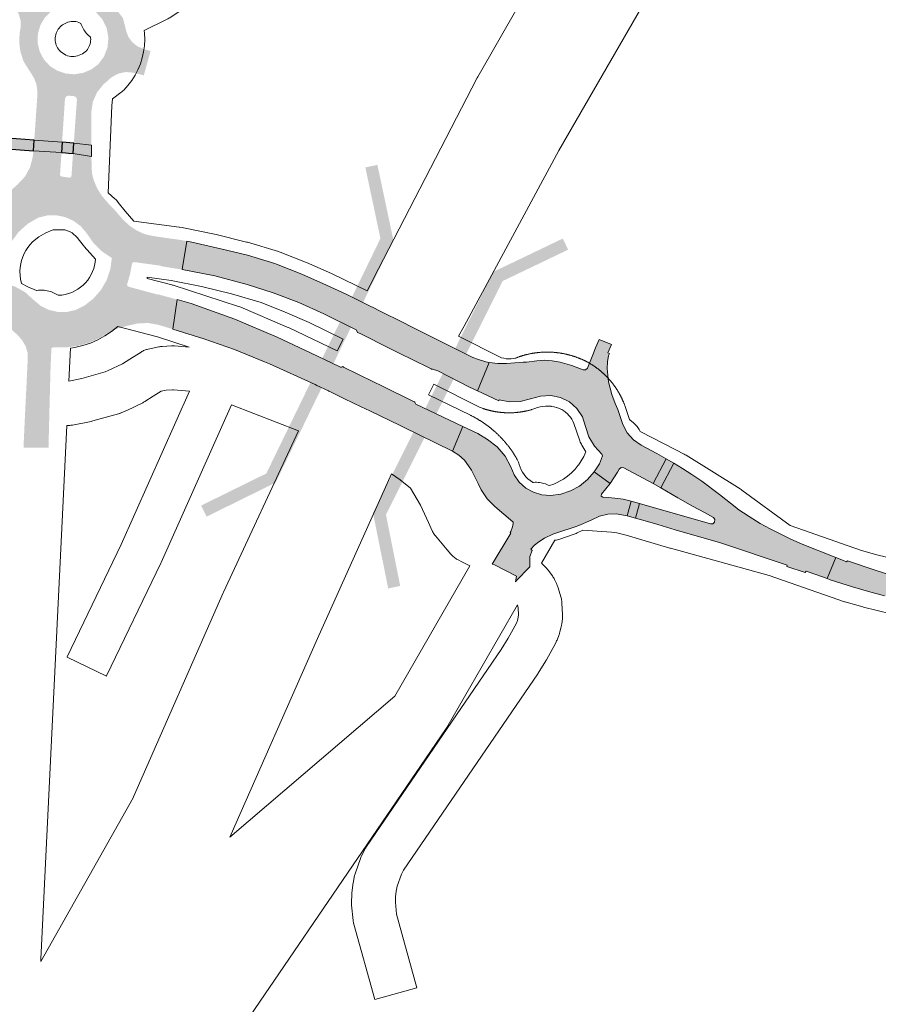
# Paper-space layout 'Layout1' of a CAD drawing. Header units: metres. Extents: x 123097 to 144122, y 392739 to 407589.
# Tile 448 of 510: x 138156 to 138410, y 398401 to 398693. Entities that reach past the tile are written whole.
import ezdxf

# ---------------------------------------------------------------- set-up
doc = ezdxf.new("R2010")
doc.units = ezdxf.units.M
doc.header["$MEASUREMENT"] = 0
for name, color, linetype, lineweight in [('gs-knt-autosnelweg', 7, 'Continuous', 0), ('gs-knt-hoofdweg', 7, 'Continuous', 0), ('gs-knt-wegen algemeen', 7, 'Continuous', 0), ('gs-symb-viaduct', 7, 'Continuous', 0), ('ir-ARC-asfalt-hoofdwegen-te inspecteren', 5, 'Continuous', 0), ('ir-ARC-fietspaden naastliggend- te inspecteren', 1, 'Continuous', 0)]:
    doc.layers.add(name, color=color, linetype=linetype, lineweight=lineweight)

# ---------------------------------------------------------------- blocks, each defined once
blk = doc.blocks.new('gg0-viaduct_6')
at = {"layer": 'gs-symb-viaduct', "linetype": 'Continuous'}
blk.add_hatch(color=7, dxfattribs=at).paths.add_polyline_path([(-55.76, -16.89), (-58, -14), (-40, 0), (40, 0), (58, -14), (55.76, -16.89), (38.75, -3.66), (-38.75, -3.66)])

psp = doc.layouts.get("Layout1")

# ---------------------------------------------------------------- hatches: boundary and pattern name
at = {"layer": 'ir-ARC-asfalt-hoofdwegen-te inspecteren', "linetype": 'Continuous', "lineweight": 13}
h = psp.add_hatch(color=5, dxfattribs=at)
h.paths.add_polyline_path([(138176.976, 398655.851), (138171.766, 398656.466), (138171.864, 398658.379), (138172.656, 398669.366), (138172.424, 398670.086), (138171.751, 398670.432), (138170.165, 398670.571), (138169.431, 398670.33), (138169.118, 398669.623), (138168.384, 398658.68), (138168.299, 398656.761), (138159.99, 398657.378), (138160.144, 398659.284), (138160.972, 398671.31), (138160.949, 398671.911), (138160.677, 398673.821), (138160.027, 398675.638), (138159.026, 398677.288), (138157.202, 398680.134), (138156.712, 398681.075), (138155.889, 398683.674), (138155.538, 398686.378), (138155.67, 398689.102), (138155.969, 398690.853), (138155.961, 398692.839), (138155.419, 398694.749), (138154.383, 398696.443), (138150.514, 398701.365), (138148.517, 398703.793), (138152.452, 398707.561), (138158.528, 398699.794), (138159.193, 398699.414), (138159.925, 398699.638), (138160.945, 398700.588), (138161.262, 398701.285), (138160.999, 398702.004), (138154.193, 398709.184), (138157.785, 398712.726), (138161.996, 398708.318), (138162.415, 398707.875), (138163.499, 398706.827), (138164.629, 398705.826), (138164.881, 398705.639), (138167.019, 398704.408), (138169.287, 398703.649), (138171.659, 398703.35), (138172.67, 398703.355), (138175.135, 398702.943), (138177.504, 398702.145), (138178.867, 398701.608), (138183.382, 398697.392), (138186.297, 398693.634), (138187.186, 398690.191), (138187.234, 398689.794), (138187.955, 398687.944), (138189.144, 398686.355), (138190.715, 398685.141), (138192.553, 398684.391), (138194.497, 398683.82), (138192.491, 398676.6), (138189.397, 398677.404), (138187.088, 398677.589), (138184.827, 398677.088), (138182.813, 398675.945), (138182.076, 398675.262), (138180.506, 398673.898), (138178.616, 398671.535), (138177.394, 398668.767), (138176.921, 398665.778), (138176.931, 398660.527), (138176.956, 398658.161), (138176.946, 398657.774)])
h.paths.add_polyline_path([(138171.92, 398676.919), (138169.328, 398677.135), (138166.862, 398677.962), (138164.662, 398679.35), (138162.851, 398681.326), (138161.602, 398683.697), (138160.999, 398686.309), (138161.08, 398688.988), (138161.84, 398691.558), (138163.23, 398693.85), (138165.24, 398695.803), (138167.694, 398697.156), (138170.418, 398697.812), (138173.219, 398697.725), (138175.897, 398696.902), (138178.263, 398695.4), (138180.196, 398693.242), (138181.474, 398690.642), (138182.001, 398687.794), (138181.739, 398684.909), (138180.707, 398682.202), (138178.981, 398679.875), (138176.889, 398678.329), (138174.49, 398677.325)], flags=16)
h = psp.add_hatch(color=5, dxfattribs=at)
h.paths.add_polyline_path([(138156.813, 398566.138), (138157.055, 398571.389), (138157.1, 398572.372), (138157.247, 398575.568), (138157.675, 398584.112), (138158.066, 398592.344), (138158.015, 398594.322), (138157.469, 398596.224), (138156.464, 398597.928), (138155.232, 398599.372), (138153.839, 398600.662), (138153.518, 398601.019), (138151.072, 398603.125), (138149.495, 398604.283), (138147.793, 398605.248), (138146.171, 398605.847), (138144.452, 398606.027), (138140.058, 398605.872), (138135.69, 398605.37), (138128.362, 398604.235), (138127.245, 398612.676), (138136.882, 398614.082), (138144.362, 398615.156), (138144.719, 398615.35), (138144.791, 398615.75), (138144.704, 398619.941), (138145.371, 398624.079), (138146.769, 398628.031), (138147.496, 398629.686), (138147.394, 398630.218), (138146.877, 398630.379), (138143.133, 398629.585), (138140.147, 398629.231), (138132.434, 398628.106), (138131.848, 398632.37), (138136.652, 398632.74), (138138.968, 398633.167), (138141.181, 398633.973), (138142.119, 398634.413), (138143.213, 398634.963), (138145.447, 398636.269), (138147.535, 398637.798), (138149.088, 398639.112), (138150.8, 398640.498), (138150.983, 398640.6), (138155.151, 398644.318), (138157.289, 398646.604), (138158.787, 398649.352), (138159.551, 398652.387), (138159.747, 398654.159), (138168.087, 398653.76), (138167.649, 398647.172), (138167.765, 398646.785), (138168.115, 398646.582), (138170.47, 398646.248), (138170.87, 398646.365), (138171.044, 398646.743), (138171.5, 398653.374), (138176.952, 398652.489), (138177.028, 398648.792), (138177.185, 398647.229), (138177.56, 398645.703), (138178.596, 398643.225), (138179.998, 398640.934), (138181.732, 398638.883), (138183.084, 398637.415), (138183.706, 398636.811), (138186.267, 398633.882), (138188.155, 398632.083), (138190.309, 398630.613), (138192.673, 398629.511), (138193.921, 398629.203), (138195.179, 398628.952), (138198.369, 398628.463), (138203.266, 398627.776), (138205.249, 398627.417), (138203.918, 398618.961), (138201.918, 398619.284), (138197.553, 398619.982), (138197.531, 398620.121), (138189.63, 398621.199), (138189.245, 398621.081), (138189.004, 398620.758), (138188.406, 398617.596), (138187.542, 398614.534), (138187.611, 398614.134), (138187.938, 398613.894), (138196.603, 398611.558), (138196.639, 398611.644), (138200.476, 398610.614), (138202.414, 398610.051), (138201.086, 398601.307), (138199.14, 398601.875), (138196.69, 398602.609), (138193.816, 398603.099), (138190.901, 398603.029), (138188.054, 398602.401), (138186.373, 398601.981), (138184.71, 398601.507), (138182.494, 398600.603), (138179.487, 398598.702), (138176.235, 398597.26), (138172.807, 398596.307), (138169.277, 398595.864), (138165.606, 398595.881), (138165.238, 398595.731), (138165.078, 398595.366), (138164.848, 398590.107), (138164.688, 398584.225), (138164.394, 398572.752), (138164.355, 398571.213), (138164.233, 398566.151), (138156.908, 398566.138), (138156.814, 398566.138)])
h.paths.add_polyline_path([(138167.061, 398606.388), (138164.381, 398607.002), (138161.915, 398608.217), (138159.795, 398609.968), (138157.298, 398612.262), (138154.337, 398613.914), (138151.073, 398614.832), (138150.775, 398616.773), (138150.867, 398620.393), (138151.688, 398623.92), (138153.205, 398627.208), (138155.354, 398630.122), (138158.048, 398632.542), (138161.175, 398634.368), (138163.799, 398635.026), (138166.503, 398635.089), (138169.155, 398634.556), (138171.624, 398633.452), (138173.79, 398631.832), (138175.546, 398629.774), (138177.555, 398626.857), (138180.075, 398624.37), (138183.017, 398622.399), (138182.564, 398619.056), (138181.477, 398615.862), (138179.798, 398612.936), (138177.587, 398610.387), (138174.929, 398608.31), (138172.48, 398607.06), (138169.81, 398606.407)], flags=16)
for points in [[(138255.915, 398600.35), (138256.646, 398599.987), (138265.494, 398595.595), (138268.074, 398594.315), (138276.951, 398589.908), (138277.732, 398589.521), (138277.83, 398589.472), (138278.107, 398589.381), (138279.649, 398588.968), (138289.128, 398584.129), (138291.46, 398583.026), (138294.897, 398591.388), (138293.915, 398591.646), (138291.762, 398592.297), (138290.096, 398592.927), (138286.504, 398594.715), (138281.546, 398597.133), (138280.796, 398597.508), (138271.914, 398601.958), (138269.383, 398603.225), (138262.614, 398606.616), (138260.491, 398607.673), (138259.787, 398608.024), (138252.51, 398611.649), (138246.681, 398614.372), (138239.322, 398617.63), (138231.841, 398620.596), (138231.334, 398620.766), (138223.212, 398623.226), (138214.976, 398625.274), (138214.467, 398625.375), (138206.772, 398627.106), (138205.249, 398627.417), (138203.918, 398618.961), (138213.594, 398617.135), (138223.103, 398614.58), (138230.857, 398612.088), (138238.463, 398609.177), (138245.898, 398605.854), (138255.508, 398601.098), (138255.82, 398600.397)], [(138284.084, 398565.08), (138287.101, 398572.42), (138273.215, 398579.084), (138272.863, 398579.612), (138272.801, 398579.704), (138272.124, 398580.036), (138263.122, 398584.459), (138260.616, 398585.69), (138251.737, 398590.052), (138251.493, 398590.172), (138251.089, 398589.985), (138250.849, 398590.027), (138250.611, 398590.068), (138241.89, 398594.3), (138232.088, 398598.946), (138219.455, 398604.259), (138206.549, 398608.868), (138202.414, 398610.051), (138201.086, 398601.307), (138210.282, 398598.443), (138219.356, 398595.214), (138228.293, 398591.624), (138229.774, 398591.011), (138243.321, 398584.853), (138243.847, 398584.607), (138247.221, 398582.97), (138247.355, 398582.905), (138248.041, 398582.572), (138251.967, 398580.668), (138256.981, 398578.247), (138259.524, 398577.019), (138268.544, 398572.665), (138269.162, 398572.367), (138269.287, 398572.307)], [(138294.897, 398591.388), (138291.46, 398583.026), (138297.765, 398580.043), (138297.851, 398580.322), (138300.953, 398579.762), (138304.104, 398579.857), (138307.167, 398580.602), (138310.11, 398581.425), (138313.163, 398581.566), (138316.077, 398581.014), (138318.741, 398579.71), (138320.965, 398577.747), (138322.589, 398575.265), (138323.498, 398572.441), (138324.487, 398569.35), (138326.135, 398566.555), (138328.36, 398564.193), (138328.526, 398563.705), (138327.608, 398561.365), (138326.106, 398558.926), (138330.798, 398555.466), (138333.006, 398558.878), (138333.505, 398559.765), (138334.09, 398560.268), (138334.858, 398560.189), (138343.586, 398555.518), (138347.414, 398562.851), (138344.662, 398564.384), (138340.029, 398566.845), (138337.707, 398568.443), (138335.837, 398570.552), (138334.529, 398573.049), (138333.832, 398575.115), (138333.16, 398577.198), (138333.105, 398577.427), (138332.334, 398579.274), (138331.318, 398581.882), (138330.308, 398585.681), (138329.958, 398589.596), (138330.011, 398591.56), (138330.353, 398593.495), (138330.571, 398594.103), (138330.152, 398594.298), (138331.203, 398596.76), (138327.508, 398598.227), (138326.493, 398595.759), (138325.671, 398593.671), (138324.058, 398589.736), (138323.528, 398589.194), (138322.771, 398589.229), (138319.443, 398590.515), (138316.018, 398591.513), (138313.639, 398591.913), (138311.232, 398592.071), (138310.126, 398592.002), (138309.02, 398591.902), (138306.03, 398591.542), (138305.027, 398591.456), (138300.025, 398591.154), (138297.453, 398591.089)], [(138330.798, 398555.466), (138326.106, 398558.926), (138324.09, 398556.646), (138321.703, 398554.757), (138319.02, 398553.319), (138316.126, 398552.377), (138313.111, 398551.96), (138310.517, 398552.142), (138308.026, 398552.889), (138305.76, 398554.166), (138303.831, 398555.91), (138302.332, 398558.035), (138301.337, 398560.438), (138299.623, 398563.6), (138297.287, 398566.336), (138294.432, 398568.525), (138291.521, 398570.299), (138287.101, 398572.42), (138284.084, 398565.08), (138285.936, 398563.893), (138287.592, 398562.445), (138288.798, 398560.726), (138289.631, 398559.491), (138290.376, 398558.121), (138291.662, 398555.471), (138292.522, 398553.617), (138294.346, 398550.957), (138296.608, 398548.659), (138301.912, 398544.12), (138302.008, 398543.998), (138302.053, 398543.895), (138302.05, 398543.593), (138301.824, 398542.623), (138301.336, 398541.227), (138301.167, 398540.932), (138301.38, 398540.782), (138295.783, 398531.526), (138295.824, 398531.519), (138296.494, 398531.4), (138303.036, 398528.038), (138302.689, 398526.313), (138302.884, 398526.646), (138306.969, 398530.799), (138307.001, 398533.84), (138307.686, 398535.658), (138307.294, 398536.004), (138308.391, 398537.183), (138309.647, 398538.191), (138311.303, 398539.293), (138313.807, 398540.477), (138316.433, 398541.356), (138319.218, 398542.243), (138320.413, 398542.688), (138321.529, 398543.07), (138325.179, 398544.63), (138327.643, 398545.814), (138330.133, 398546.406), (138332.692, 398546.484), (138335.213, 398546.044), (138335.796, 398545.896), (138336.989, 398550.304), (138334.62, 398550.831), (138332.212, 398551.132), (138330.209, 398551.328), (138328.594, 398551.448), (138328.124, 398551.777), (138328.191, 398552.347)], [(138361.428, 398545.384), (138361.853, 398544.787), (138361.79, 398544.057), (138361.269, 398543.542), (138360.539, 398543.486), (138339.5, 398549.586), (138338.304, 398545.26), (138341.871, 398544.241), (138344.962, 398543.316), (138350.118, 398541.754), (138363.564, 398537.876), (138383.305, 398531.31), (138383.171, 398530.886), (138388.601, 398529.091), (138388.954, 398529.52), (138392.056, 398528.373), (138395.176, 398527.275), (138397.686, 398533.574), (138387.715, 398537.548), (138384.427, 398539.034), (138378.208, 398542.032), (138375.307, 398543.597), (138371.99, 398545.698), (138368.669, 398547.904), (138368.339, 398548.173), (138363.191, 398552.271), (138358.012, 398556.175), (138355.012, 398558.124), (138352.301, 398559.903), (138349.663, 398561.543), (138345.816, 398554.213), (138350.916, 398551.217), (138355.26, 398548.73), (138358.792, 398546.853)], [(138399.967, 398532.665), (138397.686, 398533.574), (138395.176, 398527.275), (138396.084, 398526.965), (138396.386, 398526.864), (138396.766, 398526.736), (138396.993, 398526.66), (138397.903, 398526.358), (138402.627, 398524.866), (138407.383, 398523.483), (138412.171, 398522.211), (138416.635, 398520.975), (138423.807, 398519.577), (138431.083, 398518.894), (138432.865, 398518.792), (138434.651, 398518.8), (138440.055, 398519.125), (138445.452, 398519.548), (138450.346, 398519.984), (138455.234, 398520.488), (138455.26, 398520.491), (138455.286, 398520.495), (138460.029, 398520.973), (138464.792, 398521.172), (138468.4, 398521.139), (138472.006, 398521.028), (138472.677, 398527.561), (138468.574, 398527.658), (138464.47, 398527.597), (138457.082, 398526.823), (138449.682, 398526.176), (138444.069, 398525.661), (138438.432, 398525.635), (138430.004, 398525.773), (138428.182, 398525.77), (138426.362, 398525.868), (138424.489, 398526.082), (138420.249, 398526.788), (138417.891, 398527.302), (138413.748, 398528.449), (138409.646, 398529.734), (138401.199, 398532.575), (138400.938, 398532.278)]]:
    psp.add_hatch(color=5, dxfattribs=at).paths.add_polyline_path(points, flags=0)
at = {"layer": 'ir-ARC-fietspaden naastliggend- te inspecteren', "linetype": 'Continuous', "lineweight": 30, "extrusion": (0, 0, -1)}
psp.add_hatch(color=1, dxfattribs=at).paths.add_polyline_path([(-138143.86, 398658.606), (-138142.907, 398659.123), (-138142.428, 398660.096), (-138138.781, 398655.781), (-138142.888, 398655.451), (-138147.808, 398655.076), (-138159.747, 398654.159), (-138159.99, 398657.378)], flags=0)
at = {"layer": 'ir-ARC-fietspaden naastliggend- te inspecteren', "linetype": 'Continuous', "lineweight": 30}
psp.add_hatch(color=1, dxfattribs=at).paths.add_polyline_path([(138171.5, 398653.374), (138171.766, 398656.466), (138168.299, 398656.761), (138168.087, 398653.76), (138169.398, 398653.612), (138170.179, 398653.523)], flags=0)

# ---------------------------------------------------------------- linework, layer by layer
at = {"layer": 'gs-knt-autosnelweg', "color": 7, "linetype": 'Continuous', "flags": 128}
for points in [[(139831.76, 400248.572), (139227.329, 399662.186), (139220.805, 399655.381), (139220.565, 399655.139), (138764.94, 399214.499), (138628.95, 399078.21), (138607.268, 399055.308), (138554.114, 398994.093), (138553.941, 398993.899), (138519.613, 398956.599), (138479.801, 398906.496), (138428.964, 398836.577), (138389.923, 398778.175), (138346.395, 398707.772), (138315.622, 398654.281), (138287.511, 398602.219), (138285.867, 398599.176)], [(138450.027, 398928.344), (138235.725, 398722.484), (138235.428, 398722.211), (138212.872, 398702.407), (138212.632, 398702.204), (138212.385, 398702.009), (138212.132, 398701.824), (138206.822, 398698.065), (138206.554, 398697.883), (138200.193, 398693.716), (138199.886, 398693.524), (138199.572, 398693.344), (138199.251, 398693.177), (138192.585, 398689.88)], [(138258.758, 398612.647), (138260.473, 398616.055), (138260.519, 398616.145), (138291.402, 398675.822), (138291.579, 398676.147), (138321.511, 398728.595), (138321.645, 398728.822), (138357.244, 398787.159), (138357.415, 398787.428), (138387.394, 398832.862), (138387.534, 398833.069), (138420.615, 398880.296)], [(138249.859, 398594.826), (138251.593, 398598.318)], [(138169.619, 398572.676), (138161.971, 398414.396), (138161.946, 398414.031), (138161.912, 398413.715), (138189.313, 398462.287), (138189.433, 398462.573), (138216.032, 398523.076), (138216.111, 398523.251), (138238.391, 398571.126)], [(138265.977, 398558.326), (138244.043, 398509.497), (138217.969, 398450.533), (138266.918, 398492.389), (138289.136, 398531.03)], [(138303.28, 398519.477), (138282.367, 398483.106), (138282.189, 398482.809), (138282, 398482.52), (138203.658, 398367.661), (138193.886, 398349.473), (138169.806, 398298.585), (138169.698, 398298.364), (138169.583, 398298.146), (138125.291, 398216.425), (138028.838, 397972.777)]]:
    psp.add_lwpolyline(points, dxfattribs=at)
at = {"layer": 'gs-knt-hoofdweg', "color": 7, "linetype": 'Continuous', "flags": 128}
for points in [[(138173.845, 398692.033), (138173.657, 398692.13), (138173.22, 398692.305), (138172.77, 398692.44), (138172.309, 398692.534), (138171.842, 398692.586), (138171.372, 398692.596), (138170.903, 398692.564), (138170.438, 398692.49), (138169.983, 398692.374), (138169.539, 398692.218), (138169.133, 398692.032), (138168.744, 398691.814), (138168.375, 398691.564), (138168.027, 398691.284), (138167.704, 398690.976), (138167.408, 398690.643), (138167.14, 398690.286), (138166.903, 398689.907), (138166.901, 398689.904), (138166.9, 398689.901), (138166.693, 398689.498), (138166.522, 398689.08), (138166.388, 398688.648), (138166.292, 398688.206), (138166.236, 398687.758), (138166.219, 398687.306), (138166.241, 398686.855), (138166.303, 398686.407), (138166.403, 398685.966), (138166.542, 398685.536), (138166.718, 398685.119), (138166.929, 398684.72), (138167.174, 398684.34), (138167.452, 398683.984), (138167.759, 398683.653), (138169.405, 398682.6), (138169.876, 398682.432), (138170.361, 398682.306), (138170.856, 398682.224), (138171.356, 398682.187), (138171.857, 398682.195), (138172.356, 398682.247), (138172.847, 398682.343), (138174.323, 398682.995), (138175.489, 398683.869), (138175.771, 398684.236), (138176.021, 398684.627), (138176.236, 398685.038), (138176.414, 398685.466), (138176.555, 398685.908), (138176.656, 398686.361), (138176.719, 398686.821), (138176.74, 398687.284), (138176.722, 398687.748), (138176.703, 398687.903)], [(138176.703, 398687.903), (138176.456, 398688.108), (138176.131, 398688.407), (138175.82, 398688.722), (138175.526, 398689.052), (138175.247, 398689.396), (138174.986, 398689.753), (138174.743, 398690.122), (138174.519, 398690.503), (138174.313, 398690.895), (138174.127, 398691.296), (138173.96, 398691.705), (138173.845, 398692.033)], [(138192.585, 398689.88), (138192.686, 398689.095), (138192.76, 398687.245), (138192.675, 398685.396), (138192.43, 398683.561), (138192.027, 398681.754), (138191.469, 398679.989), (138190.76, 398678.279), (138189.906, 398676.637), (138188.913, 398675.075), (138187.789, 398673.604), (138186.542, 398672.237), (138186.262, 398671.969), (138185.969, 398671.714), (138185.664, 398671.475), (138183.195, 398669.626), (138183.167, 398669.606), (138182.991, 398667.556), (138181.917, 398641.784), (138183.933, 398639.992), (138184.201, 398639.741), (138184.459, 398639.479), (138184.704, 398639.205), (138184.936, 398638.92), (138186.99, 398636.276), (138189.568, 398633.385), (138202.936, 398631.585), (138203.112, 398631.56), (138203.843, 398631.445), (138204.229, 398631.374), (138213.46, 398629.477), (138213.907, 398629.376), (138222.989, 398627.12), (138223.21, 398627.06), (138232.41, 398624.364), (138232.676, 398624.275), (138232.938, 398624.176), (138240.442, 398621.216), (138240.733, 398621.095), (138248.109, 398617.845), (138248.396, 398617.712), (138258.758, 398612.647)], [(138167.134, 398611.333), (138167.198, 398611.333), (138168.202, 398611.422), (138169.194, 398611.598), (138170.168, 398611.861), (138171.114, 398612.207), (138172.027, 398612.635), (138172.898, 398613.142), (138173.722, 398613.723), (138174.492, 398614.373), (138175.202, 398615.089), (138175.846, 398615.864), (138176.398, 398616.655), (138176.88, 398617.49), (138177.292, 398618.363), (138177.628, 398619.266), (138177.888, 398620.195), (138178.069, 398621.142), (138178.17, 398622.097), (138174.853, 398625.815), (138174.676, 398626.021), (138174.505, 398626.233), (138172.737, 398628.51), (138171.233, 398629.847), (138170.427, 398630.31), (138169.041, 398630.775), (138168.977, 398630.787), (138166.038, 398630.763), (138165.602, 398630.717), (138165.354, 398630.652), (138163.436, 398629.861), (138161.409, 398628.725), (138159.518, 398627.205), (138158.787, 398626.413), (138158.126, 398625.562), (138157.538, 398624.659), (138157.028, 398623.709), (138156.6, 398622.72), (138156.257, 398621.698), (138156.001, 398620.651), (138155.834, 398619.587), (138155.756, 398618.512), (138155.791, 398617.229), (138155.919, 398616.108), (138156.182, 398614.832), (138158.109, 398613.807), (138160.672, 398612.751)], [(138251.593, 398598.318), (138241.504, 398603.249), (138234.417, 398606.371), (138227.323, 398609.17), (138218.519, 398611.733), (138209.615, 398613.922), (138200.626, 398615.732), (138193.52, 398616.688), (138193.443, 398616.363), (138200.804, 398614.439), (138201.025, 398614.378), (138201.243, 398614.311), (138220.602, 398608.051), (138220.944, 398607.932), (138221.28, 398607.798), (138235.044, 398601.928), (138235.367, 398601.781), (138249.859, 398594.826)], [(138160.672, 398612.751), (138160.776, 398612.769), (138161.215, 398612.824), (138161.656, 398612.857), (138162.098, 398612.868), (138162.54, 398612.858), (138162.981, 398612.825), (138163.42, 398612.772), (138163.855, 398612.696), (138164.287, 398612.6), (138164.713, 398612.482), (138165.133, 398612.344), (138165.546, 398612.185), (138165.951, 398612.006), (138166.346, 398611.808), (138166.731, 398611.59), (138167.105, 398611.354), (138167.134, 398611.333)], [(138205.951, 398595.952), (138196.532, 398598.997), (138184.767, 398602.072), (138182.906, 398600.587), (138180.919, 398599.266), (138178.825, 398598.122), (138176.64, 398597.164), (138174.38, 398596.398), (138172.062, 398595.832), (138170.728, 398595.626)], [(138285.867, 398599.176), (138298.617, 398592.805), (138299.302, 398592.642), (138299.995, 398592.539), (138299.999, 398592.539), (138300.002, 398592.538)], [(138170.258, 398585.907), (138174.081, 398586.665), (138181.014, 398588.608), (138181.91, 398588.992), (138186.195, 398591.054), (138188.349, 398592.41), (138191.676, 398594.505), (138191.924, 398594.653), (138192.179, 398594.791), (138192.439, 398594.917), (138192.704, 398595.031), (138192.974, 398595.134), (138193.249, 398595.224), (138193.527, 398595.302), (138193.809, 398595.367), (138196.932, 398596.022), (138197.171, 398596.068), (138197.412, 398596.105), (138197.654, 398596.132), (138197.897, 398596.15), (138200.683, 398596.309), (138200.978, 398596.32), (138201.274, 398596.316), (138201.569, 398596.3), (138205.951, 398595.952)], [(138170.728, 398595.626), (138170.258, 398585.907)], [(138300.002, 398592.538), (138300.703, 398592.497), (138301.407, 398592.516), (138302.108, 398592.597), (138302.798, 398592.737), (138302.924, 398592.786), (138303.05, 398592.834), (138303.177, 398592.882), (138303.304, 398592.929), (138303.432, 398592.975), (138303.559, 398593.021), (138303.687, 398593.066), (138303.815, 398593.11), (138303.944, 398593.153), (138304.072, 398593.196), (138304.201, 398593.239), (138304.33, 398593.28), (138304.459, 398593.321), (138304.589, 398593.361), (138304.718, 398593.4), (138304.848, 398593.439), (138304.873, 398593.447), (138305.003, 398593.484), (138305.132, 398593.522), (138305.262, 398593.558), (138305.392, 398593.594), (138305.523, 398593.629), (138305.653, 398593.663), (138305.784, 398593.697), (138305.914, 398593.73), (138306.045, 398593.763), (138306.177, 398593.794), (138306.308, 398593.825), (138306.439, 398593.855), (138306.571, 398593.885), (138306.703, 398593.914), (138306.835, 398593.942), (138306.984, 398593.973), (138307.116, 398594), (138307.249, 398594.026), (138307.382, 398594.051), (138307.515, 398594.076), (138307.648, 398594.1), (138307.781, 398594.123), (138307.914, 398594.146), (138308.048, 398594.168), (138308.181, 398594.189), (138308.315, 398594.209), (138308.449, 398594.229), (138308.583, 398594.248), (138308.717, 398594.266), (138308.851, 398594.284), (138308.985, 398594.301), (138309.119, 398594.317), (138309.274, 398594.335), (138309.408, 398594.349), (138309.542, 398594.363), (138309.676, 398594.376), (138309.81, 398594.389), (138309.945, 398594.401), (138310.079, 398594.412), (138310.214, 398594.422), (138310.348, 398594.432), (138310.483, 398594.441), (138310.617, 398594.449), (138310.752, 398594.456), (138310.886, 398594.463), (138311.021, 398594.469), (138311.156, 398594.475), (138311.29, 398594.48), (138311.315, 398594.48), (138311.45, 398594.484), (138311.586, 398594.487), (138311.721, 398594.49), (138311.857, 398594.492), (138311.993, 398594.493), (138312.128, 398594.493), (138312.264, 398594.493), (138312.399, 398594.492), (138312.535, 398594.49), (138312.67, 398594.487), (138312.806, 398594.484), (138312.941, 398594.48), (138313.077, 398594.475), (138313.212, 398594.47), (138313.348, 398594.464), (138313.483, 398594.457), (138313.618, 398594.449), (138313.754, 398594.441), (138313.889, 398594.432), (138314.024, 398594.422), (138314.159, 398594.412), (138314.294, 398594.401), (138314.429, 398594.389), (138314.564, 398594.376), (138314.699, 398594.363), (138314.833, 398594.349), (138314.968, 398594.334), (138315.103, 398594.319), (138315.237, 398594.302), (138315.371, 398594.285), (138315.506, 398594.268), (138315.64, 398594.25), (138315.668, 398594.246), (138315.802, 398594.226), (138315.935, 398594.207), (138316.068, 398594.186), (138316.201, 398594.165), (138316.334, 398594.143), (138316.467, 398594.121), (138316.6, 398594.098), (138316.732, 398594.074), (138316.865, 398594.049), (138316.997, 398594.024), (138317.129, 398593.998), (138317.261, 398593.971), (138317.393, 398593.944), (138317.525, 398593.915), (138317.656, 398593.887), (138317.808, 398593.853), (138317.939, 398593.822), (138318.071, 398593.791), (138318.202, 398593.76), (138318.334, 398593.727), (138318.465, 398593.694), (138318.596, 398593.66), (138318.726, 398593.625), (138318.857, 398593.59), (138318.987, 398593.554), (138319.117, 398593.518), (138319.247, 398593.48), (138319.377, 398593.442), (138319.507, 398593.404), (138319.636, 398593.364), (138319.765, 398593.324), (138319.894, 398593.284), (138319.912, 398593.278), (138320.04, 398593.237), (138320.168, 398593.194), (138320.296, 398593.152), (138320.424, 398593.108), (138320.551, 398593.064), (138320.678, 398593.019), (138320.805, 398592.974), (138320.932, 398592.928), (138321.059, 398592.881), (138321.185, 398592.834), (138321.311, 398592.785), (138321.437, 398592.737), (138321.562, 398592.687), (138321.688, 398592.637), (138321.812, 398592.586), (138321.937, 398592.535), (138321.96, 398592.526), (138322.085, 398592.473), (138322.21, 398592.42), (138322.334, 398592.366), (138322.458, 398592.312), (138322.582, 398592.257), (138322.706, 398592.201), (138322.829, 398592.145), (138322.952, 398592.088), (138323.075, 398592.03), (138323.197, 398591.972), (138323.319, 398591.913), (138323.441, 398591.853), (138323.562, 398591.793), (138323.684, 398591.732), (138323.804, 398591.671), (138323.925, 398591.608), (138324.071, 398591.53), (138324.189, 398591.466), (138324.305, 398591.401), (138324.422, 398591.335), (138324.538, 398591.268), (138324.654, 398591.201), (138324.77, 398591.134), (138324.885, 398591.065), (138325, 398590.996), (138325.114, 398590.926), (138325.228, 398590.856), (138325.342, 398590.785), (138325.455, 398590.713), (138325.567, 398590.641), (138325.68, 398590.568), (138325.792, 398590.495), (138325.903, 398590.421), (138326.014, 398590.346), (138326.125, 398590.27), (138326.235, 398590.195), (138326.345, 398590.118), (138326.455, 398590.041), (138326.564, 398589.963), (138326.672, 398589.884), (138326.78, 398589.805), (138326.888, 398589.726), (138326.995, 398589.646), (138327.102, 398589.565), (138327.208, 398589.483), (138327.314, 398589.401), (138327.42, 398589.319), (138327.525, 398589.235), (138327.629, 398589.152), (138327.733, 398589.067), (138327.837, 398588.982), (138327.94, 398588.897), (138328.042, 398588.811), (138328.144, 398588.724), (138328.246, 398588.637), (138328.347, 398588.549), (138328.448, 398588.461), (138328.548, 398588.372), (138328.647, 398588.282), (138328.747, 398588.192), (138328.845, 398588.102), (138328.943, 398588.011), (138329.041, 398587.919), (138329.138, 398587.827), (138329.235, 398587.734), (138329.331, 398587.641), (138329.426, 398587.547), (138329.521, 398587.452), (138329.616, 398587.358), (138329.71, 398587.262), (138329.803, 398587.166), (138329.896, 398587.07), (138329.988, 398586.973), (138330.08, 398586.875), (138330.172, 398586.777), (138330.262, 398586.679), (138330.352, 398586.58), (138330.442, 398586.48), (138330.531, 398586.38), (138330.62, 398586.28), (138330.707, 398586.179), (138330.795, 398586.077), (138330.882, 398585.975), (138330.968, 398585.873), (138331.054, 398585.77), (138331.139, 398585.666), (138331.223, 398585.562), (138331.307, 398585.458), (138331.39, 398585.353), (138331.473, 398585.248), (138331.555, 398585.142), (138331.637, 398585.036), (138331.718, 398584.929), (138331.798, 398584.822), (138331.878, 398584.715), (138331.957, 398584.606), (138332.036, 398584.498), (138332.113, 398584.389), (138332.191, 398584.28), (138332.268, 398584.17), (138332.344, 398584.06), (138332.419, 398583.949), (138332.494, 398583.838), (138332.568, 398583.727), (138332.642, 398583.615), (138332.715, 398583.503), (138332.787, 398583.39), (138332.859, 398583.277), (138332.93, 398583.163), (138333.001, 398583.05), (138333.071, 398582.935), (138333.14, 398582.821), (138333.208, 398582.706), (138333.276, 398582.59), (138333.344, 398582.475), (138333.41, 398582.358), (138333.476, 398582.242), (138333.542, 398582.125), (138333.606, 398582.008), (138333.67, 398581.89), (138333.734, 398581.772), (138333.796, 398581.654), (138333.858, 398581.535), (138333.92, 398581.416), (138333.981, 398581.297), (138334.041, 398581.177), (138334.1, 398581.057), (138334.159, 398580.936), (138334.217, 398580.816), (138334.274, 398580.695), (138334.331, 398580.574), (138334.387, 398580.452), (138334.442, 398580.33), (138334.497, 398580.208), (138334.551, 398580.085), (138334.604, 398579.962), (138334.657, 398579.839), (138334.708, 398579.716), (138334.76, 398579.592), (138334.81, 398579.468), (138334.86, 398579.343), (138334.909, 398579.219), (138334.958, 398579.094), (138335.005, 398578.969), (138335.052, 398578.844), (138335.126, 398578.636), (138336.545, 398574.475), (138336.605, 398574.378), (138337.704, 398573.471), (138337.989, 398573.224), (138338.262, 398572.964), (138338.523, 398572.691), (138338.77, 398572.407), (138339.004, 398572.111), (138339.223, 398571.804), (138339.428, 398571.488), (138339.618, 398571.162), (138339.723, 398570.961), (138350.238, 398565.5), (138352.775, 398564.183), (138353.049, 398564.033), (138353.317, 398563.874), (138369.374, 398553.876), (138369.635, 398553.706), (138369.89, 398553.526), (138384.148, 398543.026), (138405.318, 398535.646), (138409.881, 398534.384), (138425.412, 398530.56)], [(138278.491, 398584.953), (138276.909, 398581.771)], [(138312.802, 398554.865), (138314.14, 398555.313), (138316.923, 398556.786), (138318.148, 398557.671), (138318.177, 398557.693), (138319.318, 398558.676), (138319.331, 398558.688), (138320.382, 398559.763), (138320.403, 398559.786), (138321.359, 398560.948), (138321.376, 398560.969), (138322.23, 398562.209), (138322.24, 398562.225), (138322.986, 398563.533), (138323, 398563.562), (138323.633, 398564.933), (138323.503, 398565.118), (138323.326, 398565.39), (138322.438, 398566.83), (138322.257, 398567.139), (138322.089, 398567.457), (138321.936, 398567.782), (138321.797, 398568.114), (138321.674, 398568.451), (138320.005, 398573.343), (138319.73, 398573.976), (138319.401, 398574.582), (138319.02, 398575.158), (138318.591, 398575.698), (138318.117, 398576.199), (138317.602, 398576.658), (138317.048, 398577.07), (138316.462, 398577.432), (138315.716, 398577.772), (138315.696, 398577.78), (138314.945, 398578.046), (138314.907, 398578.058), (138314.145, 398578.256), (138314.108, 398578.264), (138313.324, 398578.397), (138313.297, 398578.4), (138312.483, 398578.466), (138311.666, 398578.462), (138311.637, 398578.461), (138310.849, 398578.388), (138310.807, 398578.383), (138310.035, 398578.244), (138309.995, 398578.235), (138309.231, 398578.028), (138309.204, 398578.019), (138308.436, 398577.738), (138308.164, 398577.631), (138307.887, 398577.533), (138307.607, 398577.446), (138307.48, 398577.409), (138307.352, 398577.373), (138307.225, 398577.337), (138307.096, 398577.303), (138306.968, 398577.268), (138306.84, 398577.235), (138306.711, 398577.203), (138306.583, 398577.171), (138306.454, 398577.139), (138306.325, 398577.109), (138306.196, 398577.079), (138306.066, 398577.05), (138305.937, 398577.022), (138305.807, 398576.994), (138305.677, 398576.967), (138305.546, 398576.94), (138305.416, 398576.915), (138305.285, 398576.89), (138305.155, 398576.866), (138305.025, 398576.843), (138304.894, 398576.82), (138304.763, 398576.798), (138304.633, 398576.777), (138304.502, 398576.756), (138304.371, 398576.737), (138304.239, 398576.718), (138304.108, 398576.699), (138303.977, 398576.682), (138303.845, 398576.665), (138303.714, 398576.649), (138303.582, 398576.633), (138303.45, 398576.618), (138303.313, 398576.604), (138303.182, 398576.591), (138303.05, 398576.578), (138302.918, 398576.566), (138302.787, 398576.555), (138302.655, 398576.545), (138302.523, 398576.535), (138302.391, 398576.526), (138302.259, 398576.518), (138302.127, 398576.511), (138301.995, 398576.504), (138301.863, 398576.498), (138301.73, 398576.493), (138301.598, 398576.488), (138301.466, 398576.484), (138301.334, 398576.481), (138301.201, 398576.479), (138301.069, 398576.477), (138300.937, 398576.476), (138300.805, 398576.476), (138300.672, 398576.477), (138300.54, 398576.478), (138300.408, 398576.48), (138300.276, 398576.483), (138300.143, 398576.486), (138300.011, 398576.49), (138299.879, 398576.495), (138299.747, 398576.501), (138299.615, 398576.507), (138299.483, 398576.514), (138299.35, 398576.522), (138299.213, 398576.531), (138299.081, 398576.54), (138298.949, 398576.55), (138298.817, 398576.561), (138298.686, 398576.572), (138298.554, 398576.584), (138298.422, 398576.597), (138298.291, 398576.611), (138298.159, 398576.625), (138298.028, 398576.64), (138297.896, 398576.656), (138297.765, 398576.672), (138297.634, 398576.689), (138297.503, 398576.707), (138297.372, 398576.726), (138297.241, 398576.745), (138297.105, 398576.766), (138296.974, 398576.787), (138296.844, 398576.808), (138296.713, 398576.83), (138296.583, 398576.853), (138296.453, 398576.877), (138296.323, 398576.901), (138296.193, 398576.926), (138296.063, 398576.952), (138295.933, 398576.979), (138295.804, 398577.006), (138295.675, 398577.034), (138295.545, 398577.063), (138295.416, 398577.092), (138295.288, 398577.122), (138295.159, 398577.153), (138295.026, 398577.185), (138294.897, 398577.217), (138294.768, 398577.25), (138294.64, 398577.284), (138294.512, 398577.318), (138294.384, 398577.354), (138294.256, 398577.389), (138294.129, 398577.426), (138294.002, 398577.463), (138293.875, 398577.501), (138293.748, 398577.539), (138293.621, 398577.579), (138293.495, 398577.619), (138293.368, 398577.659), (138293.242, 398577.701), (138293.117, 398577.743), (138292.991, 398577.785), (138292.659, 398577.908), (138292.332, 398578.045), (138292.012, 398578.196), (138278.491, 398584.953)], [(138276.909, 398581.771), (138289.365, 398575.744), (138289.422, 398575.717), (138289.574, 398575.641), (138289.725, 398575.565), (138289.876, 398575.488), (138290.027, 398575.41), (138290.177, 398575.332), (138290.327, 398575.252), (138290.476, 398575.172), (138290.625, 398575.091), (138290.774, 398575.009), (138290.922, 398574.927), (138291.07, 398574.843), (138291.217, 398574.759), (138291.363, 398574.674), (138291.51, 398574.589), (138291.656, 398574.502), (138291.801, 398574.415), (138291.95, 398574.325), (138292.094, 398574.236), (138292.238, 398574.147), (138292.381, 398574.057), (138292.524, 398573.966), (138292.666, 398573.874), (138292.808, 398573.782), (138292.949, 398573.689), (138293.09, 398573.595), (138293.23, 398573.501), (138293.37, 398573.405), (138293.509, 398573.31), (138293.648, 398573.213), (138293.787, 398573.115), (138293.925, 398573.017), (138294.062, 398572.918), (138294.203, 398572.815), (138294.34, 398572.714), (138294.475, 398572.613), (138294.61, 398572.512), (138294.745, 398572.409), (138294.879, 398572.306), (138295.012, 398572.202), (138295.145, 398572.098), (138295.278, 398571.992), (138295.409, 398571.886), (138295.541, 398571.78), (138295.671, 398571.672), (138295.802, 398571.564), (138295.931, 398571.456), (138296.06, 398571.346), (138296.189, 398571.236), (138296.321, 398571.121), (138296.449, 398571.01), (138296.575, 398570.898), (138296.701, 398570.785), (138296.827, 398570.671), (138296.951, 398570.557), (138297.076, 398570.443), (138297.199, 398570.327), (138297.322, 398570.211), (138297.445, 398570.095), (138297.567, 398569.977), (138297.688, 398569.859), (138297.808, 398569.741), (138297.928, 398569.622), (138298.048, 398569.502), (138298.166, 398569.381), (138298.289, 398569.255), (138298.406, 398569.134), (138298.523, 398569.011), (138298.639, 398568.888), (138298.755, 398568.765), (138298.869, 398568.641), (138298.984, 398568.516), (138299.097, 398568.391), (138299.21, 398568.265), (138299.322, 398568.138), (138299.434, 398568.011), (138299.544, 398567.883), (138299.655, 398567.755), (138299.764, 398567.626), (138299.873, 398567.497), (138299.981, 398567.367), (138300.091, 398567.233), (138300.198, 398567.101), (138300.304, 398566.97), (138300.41, 398566.837), (138300.514, 398566.704), (138300.618, 398566.571), (138300.722, 398566.437), (138300.824, 398566.302), (138300.926, 398566.167), (138301.028, 398566.031), (138301.128, 398565.895), (138301.228, 398565.759), (138301.327, 398565.621), (138301.425, 398565.484), (138301.523, 398565.345), (138301.62, 398565.207), (138301.717, 398565.065), (138301.813, 398564.925), (138301.907, 398564.785), (138302.001, 398564.644), (138302.095, 398564.503), (138302.187, 398564.361), (138302.279, 398564.218), (138302.37, 398564.076), (138302.46, 398563.932), (138302.55, 398563.789), (138302.639, 398563.644), (138302.727, 398563.5), (138302.814, 398563.354), (138302.9, 398563.209), (138302.986, 398563.063), (138303.071, 398562.916), (138303.255, 398562.578), (138303.423, 398562.231), (138303.573, 398561.877), (138303.707, 398561.516), (138303.823, 398561.149), (138304.092, 398560.355), (138304.427, 398559.595), (138304.434, 398559.583), (138304.831, 398558.862), (138304.84, 398558.849), (138305.304, 398558.161), (138305.832, 398557.511), (138306.416, 398556.91), (138307.052, 398556.363), (138307.727, 398555.88), (138307.738, 398555.872), (138307.832, 398555.817)], [(138307.832, 398555.817), (138308.113, 398555.842), (138308.555, 398555.859), (138308.997, 398555.855), (138309.438, 398555.829), (138309.878, 398555.781), (138310.315, 398555.712), (138310.748, 398555.621), (138311.175, 398555.51), (138311.597, 398555.377), (138312.012, 398555.224), (138312.419, 398555.051), (138312.802, 398554.865)], [(138422.105, 398514.875), (138405.94, 398518.856), (138405.722, 398518.914), (138400.795, 398520.276), (138400.543, 398520.35), (138400.293, 398520.432), (138377.983, 398528.21), (138348.659, 398536.317), (138348.544, 398536.349), (138335.583, 398540.141), (138332.79, 398540.833), (138331.195, 398541.032), (138322.669, 398541.702), (138321.052, 398540.847), (138320.761, 398540.7), (138320.463, 398540.565), (138320.161, 398540.443), (138319.853, 398540.332), (138315.877, 398538.999), (138315.515, 398538.887), (138315.148, 398538.793), (138314.777, 398538.716), (138314.403, 398538.656), (138314.348, 398538.65)], [(138314.348, 398538.65), (138310.415, 398531.863)]]:
    psp.add_lwpolyline(points, dxfattribs=at)
psp.add_lwpolyline([(138238.391, 398571.126), (138218.531, 398578.853), (138197.637, 398532.061), (138197.561, 398531.895), (138181.459, 398498.387, -0.3677317), (138181.447, 398498.383), (138169.728, 398504.015, -0.3677304), (138169.724, 398504.027), (138185.786, 398537.452), (138206.071, 398582.882), (138201.33, 398583.258), (138200.982, 398583.285), (138199.126, 398583.179), (138197.625, 398582.864), (138195.286, 398581.392), (138192.819, 398579.839), (138192.609, 398579.712), (138192.393, 398579.593), (138192.174, 398579.482), (138187.427, 398577.198), (138187.168, 398577.08), (138185.746, 398576.471), (138185.546, 398576.389), (138185.45, 398576.353), (138185.245, 398576.281), (138185.147, 398576.249), (138184.94, 398576.187), (138177.351, 398574.06), (138177.108, 398573.997), (138176.862, 398573.944), (138171.375, 398572.855), (138171.114, 398572.808), (138170.85, 398572.772), (138170.586, 398572.748), (138169.619, 398572.676)], format="xyb", dxfattribs=at)
at = {"layer": 'gs-knt-wegen algemeen', "color": 7, "linetype": 'Continuous', "flags": 128}
psp.add_lwpolyline([(138289.136, 398531.03), (138286.961, 398532.173), (138285.55, 398532.914), (138285.274, 398533.068), (138285.006, 398533.235), (138284.746, 398533.414), (138284.495, 398533.607), (138284.254, 398533.811), (138284.023, 398534.026), (138283.802, 398534.253), (138283.593, 398534.49), (138282.492, 398535.801), (138278.976, 398539.987), (138278.79, 398540.22), (138278.614, 398540.461), (138278.449, 398540.71), (138278.297, 398540.966), (138278.155, 398541.228), (138278.027, 398541.497), (138276.949, 398543.886), (138274.595, 398549.105), (138271.582, 398554.084), (138268.523, 398556.545), (138265.977, 398558.326)], dxfattribs=at)
for points in [[(138310.415, 398531.863), (138311.79, 398530.488), (138312.005, 398530.262), (138312.209, 398530.026), (138312.402, 398529.781), (138313.653, 398528.107), (138313.833, 398527.854), (138314.001, 398527.592), (138314.156, 398527.322), (138314.298, 398527.046), (138314.901, 398525.8), (138315.013, 398525.556), (138315.115, 398525.307), (138315.206, 398525.055), (138315.287, 398524.799), (138316.246, 398521.534), (138316.325, 398521.238), (138316.391, 398520.94), (138316.442, 398520.638), (138316.479, 398520.335), (138316.502, 398520.03), (138316.675, 398516.631), (138316.683, 398516.345), (138316.679, 398516.06), (138316.662, 398515.774), (138316.632, 398515.49), (138316.42, 398513.799), (138316.384, 398513.547), (138316.337, 398513.296), (138316.281, 398513.047), (138315.872, 398511.392), (138315.806, 398511.146), (138315.73, 398510.902), (138315.645, 398510.662), (138315.045, 398509.067), (138314.93, 398508.781), (138314.801, 398508.501), (138314.659, 398508.227), (138311.897, 398503.194), (138311.809, 398503.038), (138311.716, 398502.885), (138309.464, 398499.268), (138309.313, 398499.036), (138269.538, 398440.825), (138268.895, 398439.556), (138267.675, 398436.07), (138267.355, 398434.538), (138267.156, 398432.846), (138267.11, 398431.282), (138267.473, 398427.724), (138273.513, 398405.891), (138273.514, 398405.887, -0.3995484), (138273.508, 398405.876), (138273.504, 398405.875), (138260.978, 398402.409)], [(138260.978, 398402.409, -0.3841699), (138260.966, 398402.416), (138254.779, 398424.781), (138254.711, 398425.046), (138254.655, 398425.314), (138254.61, 398425.584), (138254.577, 398425.855), (138254.114, 398430.384), (138254.091, 398430.668), (138254.081, 398430.953), (138254.083, 398431.237), (138254.15, 398433.516), (138254.165, 398433.802), (138254.192, 398434.087), (138254.459, 398436.349), (138254.499, 398436.633), (138254.551, 398436.914), (138255.016, 398439.145), (138255.08, 398439.423), (138255.156, 398439.697), (138255.245, 398439.968), (138256.749, 398444.264), (138256.849, 398444.532), (138256.961, 398444.795), (138257.085, 398445.053), (138258.114, 398447.086), (138258.247, 398447.336), (138258.392, 398447.581), (138258.547, 398447.819), (138298.485, 398506.267), (138300.569, 398509.615), (138303.022, 398514.085), (138303.324, 398514.888), (138303.549, 398515.799), (138303.642, 398516.541), (138303.537, 398518.601), (138303.28, 398519.477)]]:
    psp.add_lwpolyline(points, format="xyb", dxfattribs=at)
at = {"layer": 'ir-ARC-asfalt-hoofdwegen-te inspecteren', "color": 5, "linetype": 'Continuous', "lineweight": 13}
for points in [[(138168.299, 398656.761), (138159.99, 398657.378), (138159.747, 398654.159), (138168.087, 398653.76)], [(138176.976, 398655.851), (138171.766, 398656.466), (138171.5, 398653.374), (138176.952, 398652.489)], [(138255.915, 398600.35), (138256.646, 398599.987), (138265.494, 398595.595), (138268.074, 398594.315), (138276.951, 398589.908), (138277.732, 398589.521), (138277.83, 398589.472), (138278.107, 398589.381), (138279.649, 398588.968), (138289.128, 398584.129), (138291.46, 398583.026), (138294.897, 398591.388), (138293.915, 398591.646), (138291.762, 398592.297), (138290.096, 398592.927), (138286.504, 398594.715), (138281.546, 398597.133), (138280.796, 398597.508), (138271.914, 398601.958), (138269.383, 398603.225), (138262.614, 398606.616), (138260.491, 398607.673), (138259.787, 398608.024), (138252.51, 398611.649), (138246.681, 398614.372), (138239.322, 398617.63), (138231.841, 398620.596), (138231.334, 398620.766), (138223.212, 398623.226), (138214.976, 398625.274), (138214.467, 398625.375), (138206.772, 398627.106), (138205.249, 398627.417), (138203.918, 398618.961), (138213.594, 398617.135), (138223.103, 398614.58), (138230.857, 398612.088), (138238.463, 398609.177), (138245.898, 398605.854), (138255.508, 398601.098), (138255.82, 398600.397)], [(138284.084, 398565.08), (138287.101, 398572.42), (138273.215, 398579.084), (138272.863, 398579.612), (138272.801, 398579.704), (138272.124, 398580.036), (138263.122, 398584.459), (138260.616, 398585.69), (138251.737, 398590.052), (138251.493, 398590.172), (138251.089, 398589.985), (138250.849, 398590.027), (138250.611, 398590.068), (138241.89, 398594.3), (138232.088, 398598.946), (138219.455, 398604.259), (138206.549, 398608.868), (138202.414, 398610.051), (138201.086, 398601.307), (138210.282, 398598.443), (138219.356, 398595.214), (138228.293, 398591.624), (138229.774, 398591.011), (138243.321, 398584.853), (138243.847, 398584.607), (138247.221, 398582.97), (138247.355, 398582.905), (138248.041, 398582.572), (138251.967, 398580.668), (138256.981, 398578.247), (138259.524, 398577.019), (138268.544, 398572.665), (138269.162, 398572.367), (138269.287, 398572.307)], [(138294.897, 398591.388), (138291.46, 398583.026), (138297.765, 398580.043), (138297.851, 398580.322), (138300.953, 398579.762), (138304.104, 398579.857), (138307.167, 398580.602), (138310.11, 398581.425), (138313.163, 398581.566), (138316.077, 398581.014), (138318.741, 398579.71), (138320.965, 398577.747), (138322.589, 398575.265), (138323.498, 398572.441), (138324.487, 398569.35), (138326.135, 398566.555), (138328.36, 398564.193), (138328.526, 398563.705), (138327.608, 398561.365), (138326.106, 398558.926), (138330.798, 398555.466), (138333.006, 398558.878), (138333.505, 398559.765), (138334.09, 398560.268), (138334.858, 398560.189), (138343.586, 398555.518), (138347.414, 398562.851), (138344.662, 398564.384), (138340.029, 398566.845), (138337.707, 398568.443), (138335.837, 398570.552), (138334.529, 398573.049), (138333.832, 398575.115), (138333.16, 398577.198), (138333.105, 398577.427), (138332.334, 398579.274), (138331.318, 398581.882), (138330.308, 398585.681), (138329.958, 398589.596), (138330.011, 398591.56), (138330.353, 398593.495), (138330.571, 398594.103), (138330.152, 398594.298), (138331.203, 398596.76), (138327.508, 398598.227), (138326.493, 398595.759), (138325.671, 398593.671), (138324.058, 398589.736), (138323.528, 398589.194), (138322.771, 398589.229), (138319.443, 398590.515), (138316.018, 398591.513), (138313.639, 398591.913), (138311.232, 398592.071), (138310.126, 398592.002), (138309.02, 398591.902), (138306.03, 398591.542), (138305.027, 398591.456), (138300.025, 398591.154), (138297.453, 398591.089)], [(138330.798, 398555.466), (138326.106, 398558.926), (138324.09, 398556.646), (138321.703, 398554.757), (138319.02, 398553.319), (138316.126, 398552.377), (138313.111, 398551.96), (138310.517, 398552.142), (138308.026, 398552.889), (138305.76, 398554.166), (138303.831, 398555.91), (138302.332, 398558.035), (138301.337, 398560.438), (138299.623, 398563.6), (138297.287, 398566.336), (138294.432, 398568.525), (138291.521, 398570.299), (138287.101, 398572.42), (138284.084, 398565.08), (138285.936, 398563.893), (138287.592, 398562.445), (138288.798, 398560.726), (138289.631, 398559.491), (138290.376, 398558.121), (138291.662, 398555.471), (138292.522, 398553.617), (138294.346, 398550.957), (138296.608, 398548.659), (138301.912, 398544.12), (138302.008, 398543.998), (138302.053, 398543.895), (138302.05, 398543.593), (138301.824, 398542.623), (138301.336, 398541.227), (138301.167, 398540.932), (138301.38, 398540.782), (138295.783, 398531.526), (138295.824, 398531.519), (138296.494, 398531.4), (138303.036, 398528.038), (138302.689, 398526.313), (138302.884, 398526.646), (138306.969, 398530.799), (138307.001, 398533.84), (138307.686, 398535.658), (138307.294, 398536.004), (138308.391, 398537.183), (138309.647, 398538.191), (138311.303, 398539.293), (138313.807, 398540.477), (138316.433, 398541.356), (138319.218, 398542.243), (138320.413, 398542.688), (138321.529, 398543.07), (138325.179, 398544.63), (138327.643, 398545.814), (138330.133, 398546.406), (138332.692, 398546.484), (138335.213, 398546.044), (138335.796, 398545.896), (138336.989, 398550.304), (138334.62, 398550.831), (138332.212, 398551.132), (138330.209, 398551.328), (138328.594, 398551.448), (138328.124, 398551.777), (138328.191, 398552.347)], [(138347.414, 398562.851), (138343.586, 398555.518), (138345.816, 398554.213), (138349.663, 398561.543)], [(138361.428, 398545.384), (138361.853, 398544.787), (138361.79, 398544.057), (138361.269, 398543.542), (138360.539, 398543.486), (138339.5, 398549.586), (138338.304, 398545.26), (138341.871, 398544.241), (138344.962, 398543.316), (138350.118, 398541.754), (138363.564, 398537.876), (138383.305, 398531.31), (138383.171, 398530.886), (138388.601, 398529.091), (138388.954, 398529.52), (138392.056, 398528.373), (138395.176, 398527.275), (138397.686, 398533.574), (138387.715, 398537.548), (138384.427, 398539.034), (138378.208, 398542.032), (138375.307, 398543.597), (138371.99, 398545.698), (138368.669, 398547.904), (138368.339, 398548.173), (138363.191, 398552.271), (138358.012, 398556.175), (138355.012, 398558.124), (138352.301, 398559.903), (138349.663, 398561.543), (138345.816, 398554.213), (138350.916, 398551.217), (138355.26, 398548.73), (138358.792, 398546.853)], [(138335.796, 398545.896), (138338.304, 398545.26), (138339.5, 398549.586), (138336.989, 398550.304)]]:
    psp.add_lwpolyline(points, close=True, dxfattribs=at)
at = {"layer": 'ir-ARC-asfalt-hoofdwegen-te inspecteren', "color": 5, "linetype": 'Continuous', "lineweight": 13, "flags": 128}
psp.add_lwpolyline([(138413.748, 398528.449), (138409.646, 398529.734), (138401.199, 398532.575), (138400.938, 398532.278), (138399.967, 398532.665), (138397.686, 398533.574), (138395.176, 398527.275), (138396.084, 398526.965), (138396.386, 398526.864), (138396.766, 398526.736), (138396.993, 398526.66), (138397.903, 398526.358), (138402.627, 398524.866), (138407.383, 398523.483), (138412.171, 398522.211)], dxfattribs=at)
at = {"layer": 'ir-ARC-asfalt-hoofdwegen-te inspecteren', "color": 5, "linetype": 'Continuous', "lineweight": 13}
for points in [[(138168.299, 398656.761), (138159.99, 398657.378), (138168.087, 398653.76), (138159.747, 398654.159)], [(138335.796, 398545.896), (138338.304, 398545.26), (138336.989, 398550.304), (138339.5, 398549.586)]]:
    psp.add_solid(points, dxfattribs=at)
at = {"layer": 'ir-ARC-asfalt-hoofdwegen-te inspecteren', "color": 5, "linetype": 'Continuous', "lineweight": 13, "extrusion": (0, 0, -1)}
for points in [[(-138176.976, 398655.851), (-138171.766, 398656.466), (-138176.952, 398652.489), (-138171.5, 398653.374)], [(-138347.414, 398562.851), (-138343.586, 398555.518), (-138349.663, 398561.543), (-138345.816, 398554.213)]]:
    psp.add_solid(points, dxfattribs=at)
at = {"layer": 'ir-ARC-fietspaden naastliggend- te inspecteren', "color": 1, "linetype": 'Continuous', "lineweight": 30}
for points in [[(138143.86, 398658.606), (138142.907, 398659.123), (138142.428, 398660.096), (138138.781, 398655.781), (138142.888, 398655.451), (138147.808, 398655.076), (138159.747, 398654.159), (138159.99, 398657.378)], [(138171.5, 398653.374), (138171.766, 398656.466), (138168.299, 398656.761), (138168.087, 398653.76), (138169.398, 398653.612), (138170.179, 398653.523)]]:
    psp.add_lwpolyline(points, close=True, dxfattribs=at)

# ---------------------------------------------------------------- block references
at = {"layer": 'gs-symb-viaduct', "color": 7, "linetype": 'Continuous'}
for p, rotation in [((138249.043, 398591.74), 244.1079451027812), ((138278.334, 398582.529), 63.48168480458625)]:
    psp.add_blockref('gg0-viaduct_6', p, dxfattribs=dict(at, rotation=rotation))

doc.saveas('drawing.dxf')
